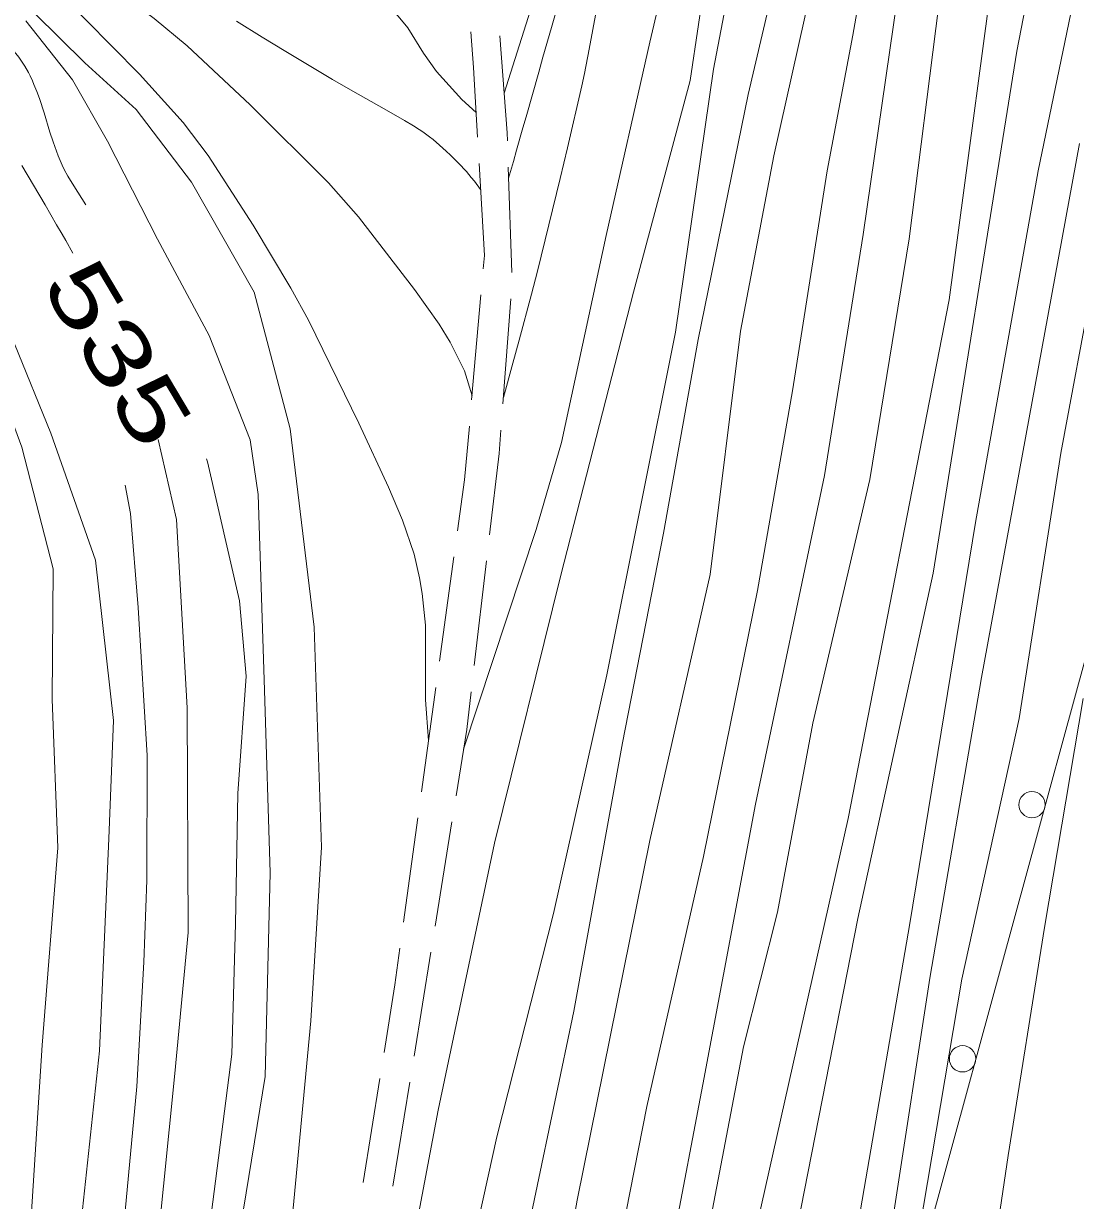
# Model space of a CAD drawing. Extents: x 2361284 to 2366480, y 6976556 to 6985346.
# Drawn here: x 2364525.4 to 2364605.2, y 6978685.5 to 6978774.8 of the extents above; entities that cross this region are included whole.
import ezdxf
from ezdxf.enums import TextEntityAlignment as Align

# ---------------------------------------------------------------- set-up
doc = ezdxf.new("R2010")
doc.units = 0
doc.header["$LTSCALE"] = 1.9
for name, color, linetype, lineweight in [('12', 7, 'Continuous', 13), ('13', 7, 'Continuous', 13), ('17', 7, 'Continuous', 13), ('6', 7, 'Continuous', 13)]:
    doc.layers.add(name, color=color, linetype=linetype, lineweight=lineweight)

msp = doc.modelspace()

# ---------------------------------------------------------------- linework, layer by layer
at = {"layer": '12'}
for points in [[(2364590.124, 6978796.473), (2364589.311, 6978793.616), (2364586.065, 6978781.543), (2364582.324, 6978764.768), (2364579.81, 6978751.442), (2364577.506, 6978732.98), (2364572.929, 6978712.785), (2364567.408, 6978685.481), (2364562.208, 6978655.901), (2364557.098, 6978625.39), (2364552.346, 6978600.353), (2364548.188, 6978577.113), (2364544.913, 6978557.55), (2364542.796, 6978533.969), (2364540.48, 6978511.486), (2364538.538, 6978489.626), (2364536.45, 6978470.414), (2364534.954, 6978455.27), (2364534.391, 6978436.674), (2364534.007, 6978425.489)], [(2364559.439, 6978533.787), (2364559.824, 6978542.732), (2364561.109, 6978553.805), (2364563.449, 6978568.528), (2364565.765, 6978581.65), (2364573.087, 6978626.672), (2364577.739, 6978651.728), (2364582.228, 6978673.872), (2364588.706, 6978706.875), (2364594.417, 6978733.08), (2364600.79, 6978772.714), (2364604.849, 6978793.743)], [(2364570.234, 6978782.633), (2364569.919, 6978781.246), (2364569.724, 6978780.318), (2364569.358, 6978778.457), (2364568.322, 6978772.864), (2364567.946, 6978771.005), (2364567.744, 6978770.079), (2364566.667, 6978765.381), (2364566.112, 6978763.036), (2364565.257, 6978759.525), (2364564.376, 6978756.02), (2364563.924, 6978754.27), (2364562.998, 6978750.774), (2364562.524, 6978749.028), (2364561.797, 6978746.412)], [(2364559.416, 6978746.539), (2364558.838, 6978748.454), (2364557.753, 6978750.622), (2364556.911, 6978751.992), (2364555.049, 6978754.627), (2364550.811, 6978760.124), (2364548.513, 6978762.716), (2364542.585, 6978768.64), (2364537.793, 6978773.105), (2364535.285, 6978775.186), (2364533.547, 6978776.488), (2364529.947, 6978778.94)], [(2364525.231, 6978764.038), (2364527, 6978761.033), (2364527.881, 6978759.529), (2364528.297, 6978758.814), (2364528.572, 6978758.337), (2364529.122, 6978757.381)], [(2364535.587, 6978743.233), (2364536.974, 6978737.144), (2364537.8, 6978722.852), (2364537.862, 6978705.811), (2364536.854, 6978695.091), (2364536.006, 6978686.533), (2364533.867, 6978665.382), (2364530.209, 6978635.716), (2364527.935, 6978616.122), (2364525.352, 6978597.457), (2364523.812, 6978581.63), (2364522.159, 6978564.185), (2364518.517, 6978539.078), (2364516.417, 6978521.208), (2364514.146, 6978502.345), (2364512.272, 6978484.886), (2364510.629, 6978470.469), (2364507.927, 6978448.502), (2364506.029, 6978433.584), (2364503.557, 6978410.64), (2364503.325, 6978406.647)]]:
    msp.add_lwpolyline(points, dxfattribs=at)
at = {"layer": '13'}
for points in [[(2364591.454, 6978832.169), (2364591.427, 6978829.808), (2364588.87, 6978824.243), (2364585.006, 6978816.046), (2364580.621, 6978802.903), (2364576.122, 6978787.11), (2364572.912, 6978773.399), (2364569.602, 6978758.706), (2364566.201, 6978742.994), (2364564.293, 6978736.404), (2364558.781, 6978719.712)], [(2364579.081, 6978823.95), (2364578.842, 6978822.056), (2364578.618, 6978821.125), (2364577.963, 6978819.283), (2364576.439, 6978815.704), (2364575.321, 6978813.254), (2364573.825, 6978809.993), (2364573.17, 6978808.323), (2364572.267, 6978805.626), (2364570.638, 6978800.178), (2364567.142, 6978788.115), (2364565.457, 6978781.317), (2364564.35, 6978777.362), (2364561.858, 6978769.533)], [(2364608.597, 6978585.808), (2364598.71, 6978573.923), (2364593.682, 6978570.595), (2364585.174, 6978560.713), (2364581.194, 6978556.495), (2364577.31, 6978553.819), (2364575.491, 6978553.691), (2364572.374, 6978554.421), (2364570.828, 6978555.086), (2364569.788, 6978556.146), (2364568.475, 6978562.725), (2364569.095, 6978572.251), (2364569.583, 6978580.806), (2364571.047, 6978594.111), (2364574.955, 6978616.379), (2364578.88, 6978631.548), (2364582.83, 6978652.687), (2364586.991, 6978673.577), (2364592.659, 6978706.492), (2364597.63, 6978736.931), (2364602.397, 6978763.629), (2364607.76, 6978789.531)], [(2364539.856, 6978407.775), (2364539.268, 6978416.999), (2364538.525, 6978424.672), (2364538.797, 6978442.385), (2364538.679, 6978455.856), (2364539.02, 6978473.66), (2364539.918, 6978486.509), (2364542.122, 6978502.901), (2364543.699, 6978517.987), (2364545.289, 6978534.842), (2364548.165, 6978556.391), (2364551.398, 6978579.073), (2364553.046, 6978586.639), (2364558.044, 6978612.148), (2364562.074, 6978637.429), (2364565.198, 6978653.839), (2364569.218, 6978674.988), (2364572.691, 6978692.602), (2364576.99, 6978711.574), (2364581.098, 6978731.754), (2364583.754, 6978746.931), (2364586.385, 6978763.626), (2364588.318, 6978773.935), (2364590.919, 6978788.541)], [(2364578.518, 6978787.503), (2364575.98, 6978770.488), (2364571.683, 6978754.405), (2364569.098, 6978744.361), (2364566.157, 6978732.932), (2364561.129, 6978712.583), (2364556.852, 6978692.301), (2364547.826, 6978644.632)], [(2364580.59, 6978786.172), (2364577.751, 6978771.345), (2364574.872, 6978751.385), (2364569.649, 6978725.365), (2364565.591, 6978707.235), (2364561.301, 6978690.294), (2364556.824, 6978669.959), (2364555.092, 6978660.713), (2364551.251, 6978639.725), (2364546.725, 6978617.351), (2364542.736, 6978601.332)], [(2364554.348, 6978525.479), (2364555.919, 6978541.145), (2364559.481, 6978561.96), (2364562.396, 6978583.537), (2364566.955, 6978611.123), (2364572.181, 6978636.815), (2364576.316, 6978659.455), (2364581.075, 6978683.651), (2364587.964, 6978714.448), (2364595.649, 6978753.843), (2364599.72, 6978784.274)], [(2364559.722, 6978768.063), (2364558.655, 6978769.051), (2364556.722, 6978771.165), (2364555.745, 6978772.562), (2364554.534, 6978774.492), (2364553.812, 6978775.377), (2364552.862, 6978776.264), (2364552.182, 6978776.793), (2364550.729, 6978777.728), (2364548.02, 6978779.188), (2364546.63, 6978779.848), (2364543.779, 6978781.001), (2364539.889, 6978782.223), (2364537.923, 6978782.739), (2364534.935, 6978783.378)], [(2364548.687, 6978528.814), (2364552.05, 6978548.418), (2364555.544, 6978574.253), (2364557.836, 6978594.025), (2364562.967, 6978620.255), (2364566.871, 6978641.003), (2364568.86, 6978650.604), (2364572.44, 6978670.578), (2364576.945, 6978694.272), (2364580.932, 6978715.541), (2364586.165, 6978740.503), (2364589.112, 6978758.781), (2364592.566, 6978782.595)], [(2364567.493, 6978781.707), (2364567.265, 6978780.907), (2364566.809, 6978779.307), (2364566.404, 6978777.886), (2364566.201, 6978777.175), (2364565.897, 6978776.108), (2364565.594, 6978775.041), (2364565.442, 6978774.508), (2364564.801, 6978772.25), (2364564.48, 6978771.121), (2364564, 6978769.427), (2364563.519, 6978767.734), (2364563.279, 6978766.887), (2364562.799, 6978765.193), (2364562.559, 6978764.346), (2364562.199, 6978763.076)], [(2364582.984, 6978780.554), (2364580.379, 6978769.43), (2364576.587, 6978750.812), (2364573.957, 6978736.106), (2364570.838, 6978720.207), (2364567.142, 6978699.83), (2364561.372, 6978672.302), (2364558.398, 6978655.884), (2364553.047, 6978628.662), (2364548.88, 6978607.382), (2364543.311, 6978577.796), (2364539.917, 6978558.062), (2364537.061, 6978532.444), (2364534.643, 6978514.34), (2364532.562, 6978492.269), (2364531.503, 6978474.349), (2364531.525, 6978457.318), (2364530.707, 6978444.469), (2364529.182, 6978427.093), (2364527.257, 6978406.534)], [(2364556.125, 6978720.367), (2364555.875, 6978723.454), (2364555.891, 6978729.134), (2364555.639, 6978731.543), (2364555.433, 6978732.738), (2364555.018, 6978734.511), (2364554.136, 6978737.108), (2364553.079, 6978739.6), (2364550.835, 6978744.478), (2364547.012, 6978752.281), (2364545.674, 6978754.728), (2364542.802, 6978759.511), (2364539.387, 6978764.786), (2364537.488, 6978767.292), (2364534.163, 6978770.96), (2364528.013, 6978777.212)], [(2364545.771, 6978684.066), (2364547.188, 6978699.09), (2364548.002, 6978712.288), (2364547.434, 6978728.974), (2364545.6, 6978744.038), (2364542.89, 6978754.421), (2364538.131, 6978762.758), (2364533.928, 6978768.278), (2364530.034, 6978771.831), (2364526.198, 6978775.605)], [(2364551.045, 6978526.827), (2364553.302, 6978544), (2364554.947, 6978558.165), (2364558.234, 6978578.508), (2364560.762, 6978596.623), (2364564.981, 6978616.674), (2364568.69, 6978637.941), (2364572.835, 6978659.482), (2364580.027, 6978697.122), (2364582.6, 6978707.357), (2364585.304, 6978721.684), (2364589.629, 6978740.196), (2364592.605, 6978758.454), (2364594.847, 6978776.217)], [(2364533.154, 6978614.142), (2364533.897, 6978627.439), (2364535.94, 6978644.029), (2364538.321, 6978655.504), (2364541.854, 6978683.568), (2364543.718, 6978694.877), (2364544.101, 6978710.341), (2364543.659, 6978724.197), (2364543.177, 6978739.044), (2364542.586, 6978743.21), (2364539.472, 6978751.129), (2364535.532, 6978758.432), (2364531.751, 6978765.867), (2364529.077, 6978770.522), (2364525.534, 6978775.008)], [(2364560.067, 6978762.216), (2364559.604, 6978762.83), (2364559.363, 6978763.128), (2364558.989, 6978763.565), (2364558.398, 6978764.2), (2364557.771, 6978764.825), (2364557.451, 6978765.129), (2364556.961, 6978765.572), (2364556.458, 6978765.997), (2364556.2, 6978766.201), (2364555.671, 6978766.59), (2364555.399, 6978766.775), (2364554.981, 6978767.038), (2364554.301, 6978767.44), (2364552.933, 6978768.223), (2364550.187, 6978769.766), (2364548.827, 6978770.56), (2364545.272, 6978772.695), (2364543.498, 6978773.769), (2364541.538, 6978774.979)], [(2364523.908, 6978773.553), (2364524.424, 6978772.985), (2364524.664, 6978772.696), (2364525.003, 6978772.252), (2364525.316, 6978771.795), (2364525.463, 6978771.561), (2364525.738, 6978771.081), (2364525.866, 6978770.833), (2364526.047, 6978770.453), (2364526.162, 6978770.188), (2364526.377, 6978769.653), (2364526.574, 6978769.112), (2364526.929, 6978768.017), (2364527.374, 6978766.553), (2364527.607, 6978765.828), (2364527.859, 6978765.112), (2364527.996, 6978764.759), (2364528.296, 6978764.066), (2364528.463, 6978763.727), (2364528.736, 6978763.228), (2364529.184, 6978762.496), (2364529.797, 6978761.529), (2364530.097, 6978761.041)], [(2364518.057, 6978768.387), (2364518.855, 6978766.494), (2364521.169, 6978759.735), (2364524.687, 6978750.488), (2364527.432, 6978743.715), (2364530.833, 6978734.076), (2364532.199, 6978721.908), (2364531.854, 6978712.945), (2364531.128, 6978696.817), (2364529.226, 6978679.108), (2364526.23, 6978658.639), (2364523.037, 6978629.497), (2364520.35, 6978610.32), (2364516.514, 6978581.462), (2364514.849, 6978568.325), (2364512.892, 6978546.936), (2364509.274, 6978514.049), (2364506.602, 6978487.942), (2364504.354, 6978470.939), (2364502.494, 6978458.262), (2364500.116, 6978440.189), (2364497.932, 6978419.476), (2364496.688, 6978405.203), (2364495.468, 6978383.211)], [(2364516.737, 6978767.264), (2364516.712, 6978765.734), (2364518.098, 6978761.887), (2364520.11, 6978756.455), (2364522.655, 6978749.589), (2364525.242, 6978742.654), (2364527.63, 6978733.405), (2364527.554, 6978723.504), (2364527.981, 6978712.218), (2364526.793, 6978697.246), (2364525.485, 6978677.082), (2364522.555, 6978657.094), (2364520.874, 6978638.276), (2364518.005, 6978615.998), (2364515.456, 6978596.953), (2364512.724, 6978567.745), (2364510.081, 6978543.849), (2364507.792, 6978527.946), (2364504.976, 6978505.468), (2364502.48, 6978483.983), (2364500.617, 6978464.274), (2364498.011, 6978441.668), (2364495.689, 6978419.875), (2364495.109, 6978404.108)], [(2364608.454, 6978614.468), (2364603.874, 6978610.394), (2364599.077, 6978603.708), (2364593.071, 6978593.74), (2364588.679, 6978591.828), (2364584.463, 6978592.398), (2364582.263, 6978593.438), (2364578.873, 6978596.515), (2364577.879, 6978600.206), (2364578.488, 6978609.673), (2364579.537, 6978619.293), (2364580.617, 6978632.925), (2364583.895, 6978649.006), (2364591.456, 6978684.71), (2364594.169, 6978702.327), (2364598.102, 6978725.165), (2364602.893, 6978751.352), (2364605.526, 6978765.689)], [(2364608.756, 6978640.532), (2364603.779, 6978635.095), (2364597.632, 6978625.245), (2364593.898, 6978621.469), (2364590.137, 6978619.591), (2364588.245, 6978619.596), (2364586.399, 6978621.248), (2364585.836, 6978625.693), (2364586.393, 6978636.61), (2364587.936, 6978650.044), (2364590.823, 6978668.262), (2364593.031, 6978681.135), (2364596.61, 6978702.27), (2364600.962, 6978722.053), (2364604.12, 6978742.194), (2364606.585, 6978755.347)], [(2364539.261, 6978741.767), (2364539.333, 6978741.538), (2364541.753, 6978730.98), (2364542.268, 6978725.254), (2364541.642, 6978716.348), (2364541.456, 6978706.466), (2364541.191, 6978696.553), (2364539.068, 6978680.032), (2364538.502, 6978670.125), (2364536.012, 6978655.402), (2364532.409, 6978632.536), (2364531.146, 6978616.003), (2364529.295, 6978596.084), (2364528.286, 6978579.184), (2364526.668, 6978566.358), (2364524.217, 6978547.504), (2364522.162, 6978532.302)], [(2364533.079, 6978739.759), (2364533.49, 6978737.611), (2364534.068, 6978730.486), (2364534.765, 6978719.244), (2364534.735, 6978709.762), (2364534.494, 6978703.559), (2364533.963, 6978694.113), (2364532.702, 6978680.601), (2364531.445, 6978670.758), (2364529.653, 6978659.461), (2364527.827, 6978646.402), (2364526.834, 6978638.323), (2364524.292, 6978622.688), (2364522.359, 6978607.27), (2364521.222, 6978597.567), (2364519.094, 6978576.226), (2364517.875, 6978567.634), (2364516.853, 6978554.233), (2364514.334, 6978534.138)], [(2364608.595, 6978667.971), (2364602.525, 6978658.644), (2364601.012, 6978657.92), (2364598.467, 6978658.406), (2364596.976, 6978660.611), (2364596.365, 6978666.006), (2364598.069, 6978675.042), (2364600.117, 6978688.863), (2364602.883, 6978706.18), (2364605.827, 6978723.578)]]:
    msp.add_lwpolyline(points, dxfattribs=at)
at = {"layer": '17'}
msp.add_lwpolyline([(2364529.965, 6978373.138), (2364535.258, 6978406.49), (2364540.902, 6978439.786), (2364549.106, 6978484.686), (2364557.97, 6978529.463), (2364569.459, 6978583.334), (2364582.179, 6978636.93), (2364594.237, 6978683.576), (2364606.935, 6978730.039), (2364617.539, 6978767.613), (2364628.223, 6978805.166), (2364632.657, 6978820.549), (2364637.071, 6978835.932), (2364663.548, 6978929.949), (2364689.975, 6979023.985), (2364706.14, 6979080.432), (2364722.184, 6979136.917), (2364728.188, 6979158.586), (2364734.162, 6979180.253), (2364740.454, 6979203.114), (2364746.738, 6979225.977)], dxfattribs=at)
for centre in [(2364601.929, 6978715.505), (2364596.658, 6978696.212)]:
    msp.add_circle(centre, 1, dxfattribs=at)
at = {"layer": '6'}
for p, q in [((2364562.171, 6978763.906), (2364562.447, 6978755.907)), ((2364559.389, 6978746.239), (2364560.093, 6978754.205)), ((2364562.376, 6978753.907), (2364561.762, 6978745.932)), ((2364556.948, 6978726.394), (2364558.042, 6978734.315)), ((2364560.515, 6978734.008), (2364559.581, 6978726.059)), ((2364555.582, 6978716.49), (2364556.676, 6978724.411)), ((2364554.216, 6978706.587), (2364555.311, 6978714.508)), ((2364557.884, 6978714.192), (2364556.609, 6978706.29)), ((2364556.287, 6978704.317), (2364555.013, 6978696.414)), ((2364551.164, 6978686.817), (2364552.429, 6978694.719)), ((2364554.691, 6978694.44), (2364553.416, 6978686.538))]:
    msp.add_line(p, q, dxfattribs=at)
for points in [[(2364559.829, 6978766.184), (2364559.529, 6978771.481), (2364559.323, 6978774.17)], [(2364561.536, 6978773.881), (2364562.076, 6978766.505), (2364562.102, 6978765.906)], [(2364560.264, 6978756.197), (2364560.355, 6978757.188), (2364559.948, 6978764.185)], [(2364558.323, 6978736.297), (2364558.857, 6978740.154), (2364559.218, 6978744.247)], [(2364561.611, 6978743.94), (2364561.468, 6978742.159), (2364560.747, 6978735.99)], [(2364559.35, 6978724.077), (2364559.017, 6978721.204), (2364558.205, 6978716.165)], [(2364552.74, 6978696.692), (2364553.561, 6978701.841), (2364553.945, 6978704.604)]]:
    msp.add_lwpolyline(points, dxfattribs=at)

# ---------------------------------------------------------------- texts
at = {"layer": '12', "width": 1.4}
msp.add_text(' 535 ', height=4.8, rotation=300.731, dxfattribs=at).set_placement((2364530.479, 6978748.548), align=Align.CENTER)

doc.saveas('drawing.dxf')
